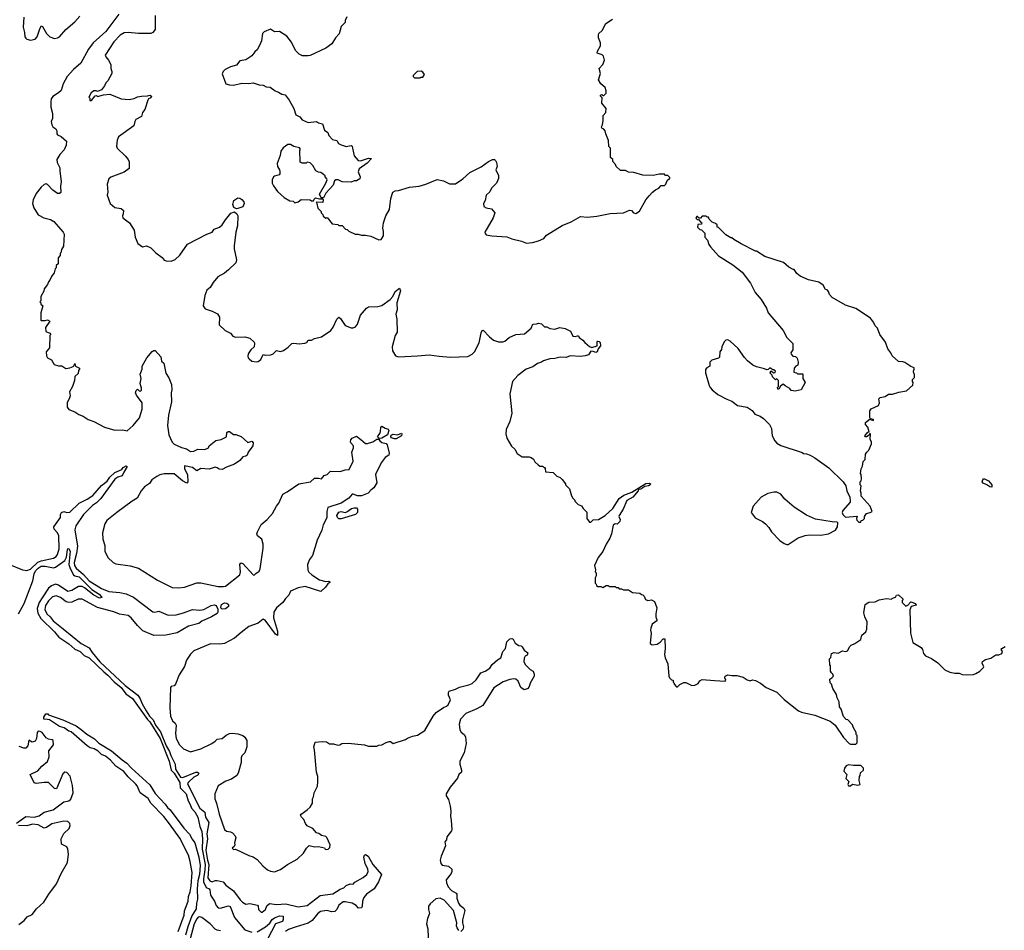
# Model space of a CAD drawing. Extents: x 2086813 to 2278017, y 548126 to 753336.
# Tile 359 of 461: x 2205225 to 2214848, y 660661 to 669561. Entities that reach past the tile are written whole.
import ezdxf

# ---------------------------------------------------------------- set-up
doc = ezdxf.new("R2010")
doc.units = 0

msp = doc.modelspace()

# ---------------------------------------------------------------- linework, layer by layer
at = {"layer": '0CON10XD'}
for points in [[(2205265.5, 669585), (2205257, 669487), (2205272, 669435), (2205276.2, 669395), (2205285, 669381.2), (2205295, 669372), (2205330.5, 669360.5), (2205375, 669371.4), (2205396.7, 669395), (2205418, 669462), (2205435, 669502.5), (2205446.2, 669495), (2205487.5, 669425), (2205518, 669395), (2205565, 669378.1), (2205595, 669382.9), (2205615, 669394.2), (2205675.3, 669464.7), (2205765, 669541.8), (2205813, 669597)], [(2206194.1, 669615.9), (2206065, 669445.5), (2205942.2, 669335), (2205896, 669274), (2205821.1, 669135), (2205751.4, 669075), (2205690, 669005), (2205648.3, 668935), (2205629.1, 668870.9), (2205605, 668845.8), (2205548.3, 668811.7), (2205533, 668787), (2205527.8, 668755), (2205528.2, 668705), (2205545.7, 668644.3), (2205543.8, 668596.2), (2205533.8, 668565), (2205537.5, 668535), (2205547.5, 668515), (2205578.8, 668495), (2205587.5, 668475), (2205586.2, 668445), (2205593.3, 668435), (2205630, 668420), (2205681.2, 668375), (2205680, 668335), (2205660.2, 668289.8), (2205615.7, 668244.3), (2205588, 668195), (2205591.2, 668165), (2205617.1, 668115), (2205615.7, 668085), (2205630.8, 667975), (2205623.5, 667935), (2205627.1, 667872.9), (2205615, 667861.2), (2205595, 667862.9), (2205549.2, 667895), (2205495, 667950), (2205484.4, 667955.6), (2205465, 667950.8), (2205434, 667925), (2205386.4, 667863.6), (2205355, 667800), (2205350, 667765), (2205361.7, 667721.7)], [(2206548.3, 669601.7), (2206548, 669465), (2206525, 669436.2), (2206505, 669426.7), (2206385, 669427.5), (2206285, 669437.5), (2206245, 669432.2), (2206205, 669409.2), (2206144.4, 669345), (2206061.2, 669215), (2206065, 669197.5), (2206093.3, 669165), (2206116.7, 669125), (2206116.2, 669085), (2206126.7, 669055), (2206123.8, 669035), (2206085.8, 668964.2), (2206066.7, 668945), (2206053.6, 668916.4), (2206023, 668877), (2205985, 668860), (2205973, 668867), (2205950, 668865), (2205922.5, 668845), (2205900, 668805), (2205910, 668795), (2205911.7, 668771.7), (2205925, 668770), (2205961.7, 668818.3), (2205975, 668820), (2205985, 668810), (2206043.6, 668826.4), (2206105, 668832.5), (2206217.7, 668787.7), (2206295, 668782), (2206345, 668792.5), (2206375, 668807.5), (2206415, 668814), (2206475, 668816.2), (2206495, 668823.3), (2206512.5, 668815), (2206505, 668797.5), (2206483.3, 668786.7), (2206477.5, 668775), (2206446.2, 668685), (2206426.1, 668653.9), (2206416.1, 668613.9), (2206361.2, 668585), (2206349.2, 668565), (2206340, 668525), (2206190, 668415), (2206175.8, 668384.2), (2206170, 668325), (2206176.1, 668306.1), (2206257.7, 668227.7), (2206283.3, 668195), (2206293, 668173), (2206293, 668107), (2206245, 668071.2), (2206115, 668023.3), (2206096.7, 668005), (2206078.8, 667955), (2206086.7, 667875), (2206080, 667845), (2206107.5, 667765), (2206154.1, 667724.1), (2206216.1, 667716.1), (2206240, 667695), (2206236.7, 667665), (2206230, 667645), (2206233.9, 667623.9), (2206297.5, 667575), (2206342.5, 667505), (2206352.5, 667435), (2206380, 667375), (2206425, 667342.5), (2206465, 667350), (2206505, 667332.5), (2206553.6, 667283.6), (2206616.4, 667236.4), (2206635, 667212.5), (2206657, 667203), (2206705, 667202.5), (2206745, 667216.7), (2206789.5, 667260.5), (2206865, 667366.7), (2207055, 667466.2), (2207106.1, 667483.9), (2207125, 667512.5), (2207176.1, 667533.9), (2207203.9, 667556.1), (2207235, 667606.7), (2207288.3, 667671.7), (2207325, 667682), (2207346, 667665), (2207356.1, 667643.9), (2207354, 667545), (2207338.6, 667485), (2207322.3, 667352.3), (2207322.3, 667322.3), (2207343.8, 667215), (2207335.8, 667184.2), (2207266.7, 667115), (2207225.7, 667084.3), (2207160.5, 667049.5), (2207115, 666992.5), (2207085, 666942.5), (2207053.6, 666916.4), (2207032.5, 666865), (2207017.5, 666765), (2207037.5, 666735), (2207105, 666713.3), (2207157.5, 666685), (2207176.7, 666655), (2207175, 666580), (2207233.9, 666523.9), (2207286.4, 666496.4), (2207307, 666467), (2207335, 666457.5), (2207425, 666460), (2207475, 666450), (2207515, 666410), (2207520, 666395), (2207516.7, 666365), (2207484.2, 666335.8), (2207458.8, 666295), (2207453.9, 666273.9), (2207456.7, 666256.7), (2207466.1, 666246.1), (2207495, 666223.8), (2207535, 666216.7), (2207555, 666220), (2207580.7, 666239.3), (2207605, 666290), (2207625, 666282.5), (2207680, 666285), (2207703, 666297), (2207735, 666327.5), (2207775, 666318.8), (2207803.6, 666326.4), (2207849.5, 666360.5), (2207885, 666396.2), (2207905, 666401.2), (2207955, 666393.3), (2208011.7, 666398.3), (2208030, 666405), (2208045, 666427.5), (2208075, 666428.8), (2208105, 666446), (2208173, 666463), (2208265.7, 666524.3), (2208288, 666555), (2208325, 666633.3), (2208345, 666652.5), (2208360.5, 666640.5), (2208405, 666573.8), (2208465, 666550), (2208485, 666550), (2208505, 666558.8), (2208527.5, 666585), (2208555.4, 666674.6), (2208615, 666742.9), (2208635, 666755.6), (2208725, 666758.1), (2208765, 666769.2), (2208845, 666825.7), (2208870, 666855), (2208895, 666904.2), (2208935, 666937.5), (2208945, 666910), (2208911.9, 666795), (2208912.9, 666725), (2208902.3, 666682.3), (2208910.8, 666635), (2208913.9, 666506.1), (2208893.3, 666475), (2208863.8, 666365), (2208868.8, 666325), (2208897, 666277), (2208927, 666267), (2209113.6, 666276.4), (2209225, 666286.2), (2209325, 666271.2), (2209435, 666263.3), (2209605, 666270), (2209648.3, 666291.7), (2209670, 666315), (2209715.9, 666404.1), (2209735, 666500), (2209745, 666522.5), (2209755, 666527.5), (2209815, 666461.2), (2209855, 666430), (2209905, 666413.3), (2209945, 666413.8), (2209965, 666420), (2210007.5, 666455), (2210075, 666483.8), (2210157.7, 666492.3), (2210222.5, 666545), (2210240, 666585), (2210275, 666587.5), (2210295, 666596.7), (2210325, 666590), (2210355, 666560), (2210375, 666560), (2210405, 666542.5), (2210455, 666537.5), (2210505, 666553.3), (2210555, 666543.3), (2210606.4, 666516.4), (2210629.3, 666469.3), (2210655, 666463.3), (2210675, 666472.5), (2210685, 666470), (2210692.5, 666455), (2210729.3, 666429.3), (2210747.5, 666405), (2210795, 666366.7), (2210815, 666357.5), (2210870, 666375), (2210870, 666415), (2210875, 666420), (2210887, 666417), (2210897.5, 666405), (2210900, 666375), (2210877.5, 666345), (2210867.5, 666315), (2210855, 666307.5), (2210828.3, 666318.3), (2210805, 666322.5), (2210783.3, 666286.7), (2210750, 666275), (2210705, 666267.8), (2210605, 666274.2), (2210565, 666260.8), (2210507.7, 666262.3), (2210455, 666250), (2210405, 666246.2), (2210345, 666226.7), (2210325, 666213.3), (2210285, 666200), (2210240.3, 666169.7), (2210174.6, 666145.4), (2210093.8, 666085), (2210042, 666025), (2210014.3, 665904.3), (2210035.7, 665714.3), (2210015.8, 665635), (2209980.6, 665555), (2209976.2, 665515), (2209985, 665470), (2210031.7, 665391.7), (2210063, 665363), (2210085, 665322.5), (2210135, 665290), (2210205, 665290), (2210225, 665282.5), (2210247.5, 665265), (2210260.7, 665240.7), (2210290.7, 665210.7), (2210308.3, 665198.3), (2210335, 665197.5), (2210352.5, 665185), (2210360, 665175), (2210365, 665142.5), (2210437, 665137), (2210475, 665100), (2210507, 665087), (2210526.4, 665066.4), (2210560, 665025), (2210560, 665015), (2210597, 664977), (2210618.3, 664908.3), (2210630, 664885), (2210650, 664865), (2210650, 664855), (2210681.7, 664821.7), (2210715, 664810), (2210730, 664785), (2210768.3, 664748.3), (2210767.5, 664685), (2210795, 664650), (2210805, 664650), (2210828.3, 664671.7), (2210880, 664675), (2210945, 664716.2), (2211020, 664785), (2211085, 664881.2), (2211127.5, 664915), (2211207.7, 664942.3), (2211345, 665027.5), (2211375, 665030), (2211390, 665025), (2211387.5, 665015), (2211370, 665005), (2211335, 664997.5), (2211295, 664973.3), (2211271.7, 664968.3), (2211267.5, 664955), (2211216.2, 664895), (2211159.3, 664860.7), (2211123.6, 664776.4), (2211082.5, 664715), (2211080, 664705), (2211092.5, 664675), (2211090, 664655), (2211065, 664630), (2211045, 664632.5), (2211025, 664620), (2211010, 664535), (2210993.3, 664495), (2210956.7, 664435), (2210925, 664362.5), (2210877.5, 664305), (2210843, 664227), (2210852.5, 664185), (2210850, 664165), (2210860, 664155), (2210860, 664125), (2210850, 664105), (2210850, 664055), (2210860, 664045), (2210861.7, 664031.7), (2210875, 664020), (2210905, 664020), (2210925, 664010), (2210955, 664030), (2210975, 664030), (2210985, 664020), (2211045, 664020), (2211055, 664010), (2211075, 664010), (2211085, 664000), (2211105, 664000), (2211125, 663990), (2211175, 663990), (2211213, 663963), (2211287, 663957), (2211301.7, 663941.7), (2211315, 663940), (2211328.3, 663928.3), (2211340, 663895), (2211363, 663883), (2211399.5, 663889.5), (2211427.5, 663875), (2211451.7, 663811.7), (2211442.5, 663755), (2211443.3, 663725), (2211452.5, 663695), (2211450, 663685), (2211407, 663653), (2211392.5, 663615), (2211390, 663595), (2211397.5, 663565), (2211387.5, 663465), (2211405, 663452.5), (2211455, 663456.7), (2211483.9, 663476.1), (2211515, 663510), (2211528.3, 663508.3), (2211532.5, 663415), (2211527.5, 663355), (2211532.5, 663325), (2211557.5, 663265), (2211570, 663145), (2211575, 663130), (2211595, 663110), (2211610, 663105), (2211610, 663085), (2211620, 663075), (2211620, 663065), (2211645, 663040), (2211655, 663040), (2211677, 663063), (2211715, 663082.5), (2211735, 663082.5), (2211795, 663053.3), (2211823.9, 663056.1), (2211855, 663072.5), (2211870.7, 663099.3), (2211895, 663112.5), (2212015, 663100.8), (2212120, 663095), (2212127.5, 663105), (2212117, 663127), (2212120, 663145), (2212145, 663158.8), (2212185, 663150.8), (2212235, 663151.2), (2212293.9, 663133.9), (2212335, 663107.5), (2212365, 663100), (2212385, 663107.5), (2212415, 663102.5), (2212465, 663077.5), (2212520, 663035), (2212625, 662987.5), (2212697, 662917), (2212836.4, 662806.4), (2212865, 662793.3), (2212994.1, 662764.1), (2213146.1, 662706.1), (2213195.9, 662665.9), (2213277.5, 662545), (2213330, 662485), (2213345, 662480), (2213395, 662480), (2213408.3, 662491.7), (2213410, 662565), (2213400, 662575), (2213400, 662595), (2213370, 662645), (2213365, 662670), (2213318.3, 662718.3), (2213301.7, 662721.7), (2213275, 662750), (2213251.7, 662821.7), (2213237.5, 662845), (2213232.5, 662895), (2213213.6, 662933.6), (2213207.5, 662965), (2213172.5, 663025), (2213157, 663067), (2213145, 663080)], [(2208421.3, 669588.7), (2208406, 669555), (2208404, 669535), (2208366.2, 669495), (2208348.3, 669421.7), (2208312.5, 669385), (2208275.9, 669324.1), (2208215, 669283.3), (2208065, 669211.2), (2208045, 669206.7), (2207989.3, 669209.3), (2207955, 669223.3), (2207921.7, 669261.7), (2207882.3, 669342.3), (2207835, 669400), (2207765, 669446.2), (2207714.3, 669444.3), (2207675, 669470), (2207615, 669442.5), (2207597.5, 669425), (2207586.4, 669353.6), (2207576.7, 669333.3), (2207548.8, 669271.2), (2207522.3, 669247.7), (2207493, 669207), (2207435, 669170), (2207375, 669160), (2207345, 669117.5), (2207285, 669100), (2207234.2, 669075.8), (2207212.5, 669055), (2207203.6, 669033.6), (2207240, 668935), (2207275, 668923.3), (2207315, 668922.5), (2207395, 668940), (2207465, 668936.2), (2207505, 668943.8), (2207565, 668924), (2207605, 668921.2), (2207635, 668903.8), (2207671.7, 668901.7), (2207722.5, 668865), (2207755, 668853.3), (2207785, 668833.3), (2207818.3, 668828.3), (2207857.5, 668775), (2207905, 668692.5), (2207925, 668632.5), (2207963, 668613), (2207983.8, 668583.8), (2208045, 668557.5), (2208125, 668567.5), (2208145, 668552.5), (2208185, 668542.5), (2208203, 668483), (2208235, 668460), (2208245, 668430), (2208280.7, 668390.7), (2208325, 668380), (2208340.7, 668350.7), (2208365, 668337.5), (2208415, 668322.5), (2208465, 668333.3), (2208473.3, 668325), (2208477.5, 668305), (2208495, 668230), (2208534.1, 668184.1), (2208555, 668180.8), (2208635, 668207.1), (2208662.5, 668205), (2208622, 668158), (2208541.2, 668105), (2208532.5, 668075), (2208552.5, 668025), (2208547.5, 668005), (2208515, 667987.5), (2208493, 667987), (2208465, 667972.5), (2208375, 667977.5), (2208336.4, 667996.4), (2208315, 667996.7), (2208302.5, 667985), (2208287.5, 667945), (2208216.7, 667865), (2208195, 667820), (2208171.7, 667821.7), (2208153.3, 667855), (2208217.7, 667962.3), (2208230, 667995), (2208227, 668007), (2208210, 668025), (2208210, 668035), (2208195, 668047.5), (2208166.7, 668066.7), (2208145, 668070), (2208120, 668085), (2208090, 668135), (2208065, 668162.5), (2208035, 668170), (2208025, 668160), (2207985, 668157.5), (2207965, 668170), (2207962.5, 668285), (2207967.5, 668295), (2207960, 668310), (2207905, 668322.5), (2207871.7, 668341.7), (2207845, 668342.5), (2207800.7, 668309.3), (2207777.5, 668275), (2207770, 668235), (2207741.2, 668155), (2207743.8, 668125), (2207763.3, 668095), (2207767, 668077), (2207767.5, 668055), (2207760, 668045), (2207715, 668033.3), (2207706.7, 668025), (2207693.6, 667996.4), (2207693.3, 667965), (2207705, 667937.5), (2207745, 667882.5), (2207810, 667825), (2207865, 667790), (2207897, 667787), (2207912.5, 667772.5), (2207945, 667782.5), (2207975, 667802.5), (2208065, 667800), (2208075, 667790), (2208095, 667790), (2208101.7, 667808.3), (2208115, 667820), (2208155, 667810), (2208185, 667810), (2208190, 667805), (2208187, 667773), (2208121.7, 667778.3), (2208130, 667765), (2208138.3, 667718.3), (2208170, 667685), (2208170, 667675), (2208188.3, 667658.3), (2208191.7, 667641.7), (2208215, 667620), (2208228.3, 667628.3), (2208280, 667565), (2208335, 667560), (2208345, 667550), (2208375, 667550), (2208410, 667515), (2208425, 667510), (2208440, 667495), (2208504.2, 667464.2), (2208533.6, 667463.6), (2208565, 667454), (2208605, 667456.7), (2208656.4, 667446.4), (2208735, 667411.2), (2208755.8, 667414.2), (2208780.5, 667449.5), (2208781.7, 667491.7), (2208773.8, 667525), (2208780, 667575), (2208803.8, 667645), (2208838, 667705), (2208851.4, 667815), (2208872, 667875), (2208895, 667889.2), (2208927, 667893), (2209035, 667926), (2209127.5, 667935), (2209195, 667954), (2209305, 667998.5), (2209365.4, 667985.4), (2209425, 667955.8), (2209485, 667955.8), (2209555, 668005.6), (2209625, 668067.8), (2209735.4, 668124.6), (2209805, 668175.7), (2209845, 668193.8), (2209865, 668193.3), (2209876.2, 668185), (2209886.2, 668165), (2209890, 668125), (2209876.7, 668095), (2209905, 668040), (2209905, 668010), (2209883.3, 667965), (2209834.2, 667915.8), (2209820.5, 667879.5), (2209785, 667847.5), (2209772.5, 667792.5), (2209757.5, 667765), (2209760, 667735), (2209785, 667722.5), (2209835, 667712.5), (2209866.7, 667675), (2209851.2, 667625), (2209771.2, 667485), (2209772.3, 667472.3), (2209785, 667458.8), (2209839.1, 667449.1)], [(2210235, 667383.3), (2210295, 667400), (2210346.1, 667423.9), (2210372.5, 667455), (2210525, 667548.8), (2210613.9, 667586.1), (2210705, 667636.2), (2210775, 667631.2), (2210865, 667641.2), (2210995, 667666.7), (2211125, 667672.5), (2211185, 667700), (2211205, 667696.2), (2211225, 667673.3), (2211245, 667666.7), (2211281.7, 667688.3), (2211345, 667800), (2211375, 667840), (2211410, 667875), (2211440, 667900), (2211470, 667915), (2211495, 667940), (2211525, 667940), (2211540, 667955), (2211551.7, 667988.3), (2211578.3, 668011.7), (2211578.3, 668018.3), (2211558.3, 668038.3), (2211535, 668040), (2211525, 668050), (2211475, 668050), (2211415, 668037.5), (2211315, 668042.5), (2211226.4, 668066.4), (2211175, 668072.5), (2211145, 668086.7), (2211095, 668086.7), (2211052.5, 668125), (2211047.5, 668145), (2211020, 668175), (2211020, 668195), (2211000, 668215), (2211000, 668305), (2210983, 668323), (2210979.3, 668379.3), (2210952.5, 668445), (2210947.5, 668475), (2210935, 668490), (2210915, 668500), (2210910, 668515), (2210920, 668535), (2210927.5, 668575), (2210927.5, 668625), (2210953.3, 668655), (2210957.5, 668695), (2210912.5, 668745), (2210917.5, 668797.5), (2210900, 668815), (2210900, 668825), (2210915, 668830), (2210925, 668820), (2210935, 668820), (2210955.9, 668844.1), (2210956.2, 668865), (2210945, 668897.5), (2210903.6, 668933.6), (2210880, 668975), (2210900, 669035), (2210887.5, 669085), (2210922.5, 669125), (2210940, 669165), (2210930, 669205), (2210917, 669217), (2210870, 669235), (2210872.5, 669255), (2210902.5, 669305), (2210902.5, 669335), (2210880, 669385), (2210880, 669415), (2210885, 669426.7), (2210917.5, 669455), (2210952.5, 669525), (2211017.5, 669565)], [(2209135, 668992.5), (2209145, 669000), (2209165, 669000), (2209180, 669025), (2209165, 669050), (2209147, 669057), (2209110, 669055), (2209070, 669015), (2209070, 669005), (2209083, 668993), (2209135, 668992.5)], [(2207342.9, 667712.9), (2207317.3, 667727.3), (2207309.2, 667755), (2207317.5, 667795), (2207355, 667821.1), (2207375, 667817.3), (2207394.2, 667805), (2207415, 667780), (2207419.1, 667765), (2207405, 667733.5), (2207355, 667714.3), (2207342.9, 667712.9)], [(2205361.7, 667721.7), (2205403.9, 667653.9), (2205460, 667625), (2205525, 667610), (2205557.7, 667587.7), (2205650, 667485), (2205658.8, 667465), (2205653, 667347), (2205633.3, 667315), (2205627, 667283), (2205620, 667275), (2205620, 667255), (2205600, 667235), (2205600, 667175), (2205581.7, 667158.3), (2205580, 667135), (2205570, 667125), (2205561.7, 667088.3), (2205535, 667050), (2205520, 667015), (2205505, 667000), (2205497, 666973), (2205465, 666930), (2205461.7, 666908.3), (2205430, 666855), (2205430, 666815), (2205420, 666805), (2205430, 666795), (2205431.7, 666781.7), (2205450, 666765), (2205430, 666695), (2205430, 666625), (2205435, 666620), (2205475, 666620), (2205495, 666627.5), (2205520, 666615), (2205477, 666553), (2205480, 666515), (2205518.3, 666498.3), (2205530, 666485), (2205520, 666475), (2205517.5, 666355), (2205483.3, 666315), (2205486.2, 666276.2), (2205496.2, 666256.2), (2205535.7, 666235.7), (2205561.7, 666191.7), (2205605, 666176.7), (2205635, 666177.5), (2205675, 666153.3), (2205715, 666160), (2205747, 666173), (2205758.3, 666181.7), (2205765, 666200), (2205770, 666175), (2205810, 666155), (2205810, 666145), (2205798.3, 666131.7), (2205796.1, 666103.9), (2205762.5, 666072.5), (2205758.8, 666035), (2205741.2, 665975), (2205710, 665925), (2205717.5, 665885), (2205712.5, 665865), (2205687.5, 665815), (2205690, 665775), (2205705, 665750), (2205765, 665727.5), (2205803.3, 665703.3), (2205845, 665687.5), (2205893.8, 665653.8), (2205950, 665635), (2206055, 665577.5), (2206155, 665550), (2206233, 665553), (2206275, 665542.5), (2206333.9, 665596.1), (2206395, 665670), (2206422, 665755), (2206422.5, 665815), (2206365, 665890), (2206357.5, 665915), (2206363.3, 665936.7), (2206375, 665950), (2206393, 665933), (2206405, 665930), (2206415, 665940), (2206415, 665960), (2206401.2, 666005), (2206411.2, 666055), (2206402.9, 666095), (2206422.5, 666145), (2206422.5, 666175), (2206467.5, 666255), (2206520.5, 666319.5), (2206535, 666328.8), (2206547.7, 666327.7), (2206603.3, 666265), (2206611.4, 666225), (2206634.3, 666204.3), (2206644.2, 666154.2), (2206654.3, 666105), (2206681.7, 666061.7), (2206706.7, 665995), (2206711.2, 665945), (2206705.9, 665914.1), (2206707.1, 665825), (2206679.2, 665695), (2206669.2, 665595), (2206681.4, 665505), (2206715, 665433.3), (2206735, 665411.2), (2206805, 665378.8), (2206855, 665366.7), (2206895, 665341.2), (2206925, 665344.2), (2206965, 665362), (2207035, 665358.8), (2207070, 665375), (2207077.5, 665395), (2207141.7, 665448.3), (2207195, 665457.5), (2207245, 665482.5), (2207250, 665525), (2207262.3, 665537.7), (2207275, 665536.7), (2207315, 665506.7), (2207336.1, 665506.1), (2207388.3, 665488.3), (2207455, 665427.5), (2207495, 665442.5), (2207505.9, 665425.9), (2207502.5, 665395), (2207456, 665335), (2207448.8, 665305), (2207435, 665296), (2207405, 665290), (2207375.9, 665254.1), (2207325, 665216), (2207245, 665186.2), (2207205, 665163.8), (2207175, 665166.7), (2207155, 665182.5), (2207135, 665187.5), (2207075, 665167.5), (2206995, 665173.8), (2206955, 665153.3), (2206915, 665183.8), (2206835, 665200), (2206835, 665170), (2206863.8, 665115), (2206867.1, 665042.9), (2206859.5, 665030.5), (2206815.8, 665055), (2206735, 665121.2), (2206635, 665121.2), (2206595, 665111.2), (2206565, 665096.2), (2206516.7, 665065), (2206491.7, 665028.3), (2206443.3, 664995), (2206411.2, 664955), (2206373.3, 664885), (2206325, 664856.2), (2206173.3, 664745), (2206076.7, 664665), (2206057.5, 664635), (2206033.8, 664546.2), (2206036.7, 664485), (2206057, 664423), (2206057.5, 664365), (2206087.5, 664305), (2206137, 664257), (2206165, 664243.8), (2206305, 664223.3), (2206385, 664200), (2206573, 664083), (2206715, 664012), (2206775, 664008), (2206836.1, 664013.9), (2206956.1, 664056.1), (2206995, 664056.2), (2207165, 664022.5), (2207215, 664020.8), (2207235, 664025.8), (2207374.5, 664135.5), (2207382.9, 664165), (2207374.5, 664235.5), (2207385, 664252), (2207405, 664246.9), (2207505, 664134), (2207515, 664131.2), (2207532.1, 664147.9), (2207565, 664171.2), (2207575.8, 664195), (2207603.9, 664396.1), (2207603.8, 664435), (2207590, 664485), (2207547.5, 664515), (2207543.8, 664535), (2207548.8, 664555), (2207585, 664627.5), (2207643, 664677), (2207696.1, 664733.9), (2207733.9, 664806.1), (2207757.5, 664835), (2207797, 664923), (2207840, 664945), (2207954.1, 665025.9), (2208065.8, 665044.2), (2208105, 665078.8), (2208145, 665080), (2208175, 665073.3), (2208200, 665105), (2208230, 665115), (2208263, 665147), (2208355.9, 665144.1), (2208405, 665161.2), (2208444.1, 665165.9), (2208482.5, 665245), (2208471.4, 665335), (2208486.7, 665375), (2208487.5, 665395), (2208462, 665425), (2208458, 665435), (2208462, 665455), (2208475, 665470), (2208515, 665490), (2208558.6, 665458.6), (2208605, 665420), (2208625, 665420), (2208675, 665433.8), (2208715, 665462.5), (2208735, 665460), (2208744.1, 665444.1), (2208765, 665430), (2208805, 665417.5), (2208816.1, 665406.1), (2208835.8, 665325), (2208832.5, 665305), (2208796.4, 665283.6), (2208758.6, 665231.4), (2208700.8, 665115), (2208713.8, 665035), (2208686, 664985), (2208655, 664964), (2208630, 664935), (2208565, 664908.9), (2208525, 664907.1), (2208485, 664924.2), (2208475, 664922.9), (2208442.9, 664885), (2208365, 664837.2), (2208236.3, 664793.7), (2208225.2, 664755), (2208225, 664693.3), (2208192, 664625), (2208177.3, 664572.7), (2208133, 664473), (2208086.7, 664325), (2208056.2, 664285), (2208038.8, 664235), (2208041.7, 664181.7), (2208051.2, 664161.2), (2208080, 664135), (2208155, 664085.7), (2208215, 664070), (2208245, 664072.5), (2208255, 664067.5), (2208255, 664060), (2208235, 664046.7), (2208214, 664016), (2208166.4, 663973.6), (2208015, 664022.5), (2207945, 664006.7), (2207872.5, 663975), (2207853.8, 663935), (2207821.2, 663905), (2207796.2, 663865), (2207735.8, 663814.2), (2207709.5, 663770.5), (2207704.5, 663715.5), (2207745.3, 663585), (2207745, 663543.3), (2207725, 663556), (2207625, 663691.4), (2207605, 663701.2), (2207555, 663662), (2207465, 663628.8), (2207389.7, 663570.3), (2207323.6, 663516.4), (2207226.2, 663465), (2207182.2, 663457.8), (2207088, 663462), (2206927, 663393), (2206895, 663360), (2206855, 663300), (2206835, 663240), (2206783.3, 663156.7), (2206747.5, 663065), (2206735, 663050), (2206705, 663042.5), (2206697, 663033), (2206690.8, 662835), (2206698.6, 662755), (2206718.9, 662708.9), (2206745, 662684), (2206753.5, 662665), (2206748.1, 662585), (2206752.5, 662535), (2206786.2, 662475), (2206825, 662433.3), (2206895, 662406.7), (2206995, 662434.3), (2207103.6, 662485), (2207135, 662508.7), (2207155, 662528.9), (2207202.5, 662535), (2207242.3, 662567.7), (2207275, 662583.3), (2207305, 662586.7), (2207355, 662581.2), (2207405, 662563.8), (2207425, 662547.5), (2207443.3, 662515), (2207446, 662455), (2207423.8, 662395), (2207396.7, 662365), (2207390, 662345), (2207388.3, 662301.7), (2207360, 662195), (2207345.9, 662174.1), (2207295, 662136.7), (2207240.5, 662119.5), (2207165, 662072.5), (2207132.5, 661995), (2207132.5, 661945), (2207149.2, 661905), (2207175.6, 661795), (2207225, 661647.5), (2207245, 661630), (2207285, 661622.5), (2207305, 661612.5), (2207330, 661585), (2207337.5, 661565), (2207323.6, 661516.4), (2207327.5, 661495), (2207321.7, 661478.3), (2207300, 661465), (2207315, 661450), (2207335, 661452.5), (2207462.7, 661392.7), (2207505, 661378.8), (2207544.1, 661354.1), (2207600.5, 661290.5), (2207645, 661252.5), (2207675, 661237.5), (2207715, 661232.5), (2207773.6, 661256.4), (2207842.5, 661305), (2207935, 661357.5), (2207997.5, 661415), (2208027.5, 661465), (2208055, 661490), (2208105, 661477.5), (2208145, 661480), (2208205, 661467.5), (2208210, 661455), (2208225, 661450), (2208240, 661455), (2208255, 661470), (2208260, 661495), (2208226.4, 661566.4), (2208215, 661577.5), (2208175, 661587.5), (2208147, 661607), (2208125, 661612.5), (2208090, 661655), (2208035, 661682.5), (2208017.5, 661705), (2208002.5, 661745), (2207977.5, 661765), (2207970, 661785), (2207975, 661797.5), (2208035, 661837.5), (2208062.5, 661865), (2208087, 661903), (2208087.5, 661945), (2208097.5, 661965), (2208103.3, 662005), (2208135, 662070), (2208138, 662115), (2208137.1, 662165), (2208125.7, 662205), (2208106, 662425), (2208098, 662455), (2208111.7, 662498.3), (2208180, 662505), (2208223, 662503), (2208253.6, 662483.6), (2208293, 662483), (2208335, 662470), (2208355, 662473.3), (2208373.6, 662486.4), (2208435, 662490), (2208595, 662473.3), (2208635, 662460), (2208715, 662460), (2208735, 662470), (2208765, 662472.5), (2208805, 662496.7), (2208835, 662506.2), (2208850, 662505), (2208875, 662487.5), (2208885, 662490), (2208995, 662526.7), (2209015, 662540), (2209063, 662557), (2209113, 662567), (2209184, 662615), (2209266.5, 662755), (2209295, 662788.1), (2209365, 662840), (2209395, 662850), (2209412.5, 662865), (2209433.8, 662915), (2209415, 662960), (2209415.6, 662984.4), (2209422.2, 662997.8), (2209485, 663016.7), (2209523, 663037), (2209615, 663060), (2209645.5, 663074.5), (2209685, 663109.2), (2209732.8, 663177.2), (2209773.6, 663193.6), (2209817.9, 663222.1), (2209842.3, 663257.7), (2209893.3, 663305), (2209926.7, 663325), (2209946.2, 663385), (2209973.8, 663415), (2209985, 663480), (2210015, 663510), (2210035, 663512.5), (2210047.5, 663505), (2210067, 663467), (2210103, 663443), (2210125, 663440), (2210135, 663432.5), (2210155, 663400), (2210191.7, 663371.7), (2210185, 663350), (2210165, 663340), (2210155, 663320), (2210153.3, 663285), (2210167, 663257), (2210215, 663210), (2210242.5, 663195), (2210253.3, 663165), (2210252.5, 663145), (2210212.5, 663075), (2210207, 663053), (2210192.5, 663025), (2210155, 663010), (2210122.7, 663032.7), (2210096.1, 663096.1), (2210075, 663115.8), (2210055, 663120), (2210015, 663113.1), (2209951.2, 663088.8), (2209860, 663030), (2209751.4, 662858.6), (2209693.8, 662826.2), (2209585, 662778.9), (2209534.3, 662725)], [(2213445, 664650), (2213450, 664665), (2213465, 664670), (2213480, 664685), (2213480, 664705), (2213500, 664735), (2213536.4, 664743.6), (2213556.7, 664755), (2213535.5, 664805.5), (2213450, 664905), (2213450, 664935), (2213442.5, 664955), (2213450, 665005), (2213440, 665015), (2213440, 665045), (2213450, 665055), (2213452.5, 665075), (2213450, 665115), (2213442.5, 665125), (2213448.3, 665171.7), (2213461.7, 665198.3), (2213468.3, 665241.7), (2213487, 665263), (2213492.5, 665315), (2213502.5, 665335), (2213522.5, 665355), (2213550, 665415), (2213550, 665435), (2213537, 665457), (2213540, 665515), (2213531.7, 665518.3), (2213528.3, 665501.7), (2213500, 665485), (2213490, 665485), (2213483.3, 665495), (2213515, 665530), (2213527.5, 665532.5), (2213515, 665580), (2213490, 665605), (2213492.5, 665625), (2213535, 665660), (2213545, 665650), (2213570, 665645), (2213570, 665655), (2213540, 665660), (2213533.3, 665673.3), (2213532.5, 665737.5), (2213545, 665757.5), (2213619.3, 665790.7), (2213627.5, 665815), (2213620, 665855), (2213633, 665867), (2213681.7, 665878.3), (2213715, 665900), (2213755, 665900), (2213818.3, 665921.7), (2213890, 665935), (2213955, 665990), (2213957.5, 666015), (2213950, 666025), (2213950, 666045), (2213970, 666065), (2213970, 666095), (2213963, 666103), (2213960, 666125), (2213967.5, 666145), (2213965, 666160), (2213935, 666170), (2213875, 666210), (2213855, 666217.5), (2213815, 666220), (2213750, 666275), (2213740, 666305), (2213710, 666345), (2213685, 666410), (2213632.5, 666485), (2213607.5, 666545), (2213585, 666570), (2213570, 666605), (2213540, 666645), (2213395, 666740), (2213295, 666770), (2213165, 666847.5), (2213140, 666875), (2213130, 666905), (2213115, 666920), (2213100, 666925), (2213077.5, 666965), (2213036.1, 666996.1), (2212935, 667017.5), (2212853, 667053), (2212820.7, 667080.7), (2212795, 667120), (2212785, 667120), (2212743, 667143), (2212688.3, 667188.3), (2212508.3, 667248.3), (2212425, 667300), (2212415, 667300), (2212275, 667370), (2212203, 667413), (2212185, 667430), (2212175, 667430), (2212125, 667460), (2212055, 667530), (2212040, 667535), (2212040, 667555), (2212025, 667570), (2211991.7, 667581.7), (2211961.7, 667611.7), (2211955, 667630), (2211945, 667630), (2211935, 667640), (2211895, 667640), (2211878.3, 667621.7), (2211865, 667620), (2211848.3, 667638.3), (2211841.7, 667638.3), (2211831.7, 667621.7), (2211845, 667610), (2211858.3, 667608.3), (2211881.7, 667581.7), (2211890, 667575), (2211888.3, 667561.7), (2211851.7, 667558.3), (2211850, 667535), (2211871.7, 667511.7), (2211888.3, 667508.3), (2211920, 667475), (2211920, 667435), (2211947, 667407), (2211960, 667365), (2211975, 667340), (2212055, 667253.3), (2212195.8, 667165.8), (2212286.7, 667095), (2212366.2, 666985), (2212414, 666895), (2212470, 666825), (2212522.5, 666742.5), (2212541.2, 666695), (2212685, 666522.5), (2212723.6, 666453.6), (2212780, 666395), (2212780, 666335), (2212760, 666305), (2212763, 666293), (2212781.7, 666271.7), (2212808.3, 666268.3), (2212821.7, 666251.7), (2212832.5, 666215), (2212830, 666185), (2212810, 666175), (2212792.5, 666155), (2212790, 666115), (2212815, 666110), (2212825, 666100), (2212875, 666100), (2212880, 666095), (2212880, 666055), (2212902.5, 666015), (2212862.5, 665945), (2212805, 665930), (2212765, 665937.5), (2212750, 665955), (2212705, 665982.5), (2212685, 665997.5), (2212661.7, 665978.3), (2212645, 665950), (2212635, 665950), (2212630, 665965), (2212640, 665975), (2212640, 666035), (2212625, 666050), (2212611.7, 666041.7), (2212581.7, 666071.7), (2212578.3, 666088.3), (2212560, 666105), (2212565, 666130), (2212595, 666110), (2212608.3, 666111.7), (2212610, 666125), (2212595, 666140), (2212585, 666140), (2212555, 666160), (2212538.3, 666141.7), (2212525, 666140), (2212505, 666150), (2212425, 666167.5), (2212390, 666185), (2212337, 666227), (2212308.3, 666258.3), (2212247.7, 666347.7), (2212169.3, 666419.3), (2212145, 666432.5), (2212125, 666430), (2212108.3, 666411.7), (2212087.5, 666365), (2212082.5, 666337.5), (2212067.5, 666315), (2212065, 666262.5), (2212055, 666253.3), (2211990, 666235), (2211970, 666215), (2211970, 666175), (2211940.7, 666159.3), (2211928.3, 666141.7), (2211928.3, 666108.3), (2211962.5, 665985), (2211972.5, 665965), (2211992.5, 665945), (2212048.8, 665898.8), (2212135, 665851.2), (2212185, 665833.8), (2212240.7, 665790.7), (2212335, 665773.3), (2212382.7, 665742.7), (2212410, 665705), (2212461.2, 665685), (2212495, 665664.3), (2212553.8, 665605), (2212571.2, 665565), (2212580, 665495), (2212603.8, 665445), (2212625, 665423.3), (2212665, 665400), (2212871.7, 665331.7), (2212885, 665320), (2212915, 665317.5), (2212950, 665305), (2212995, 665280), (2213132.5, 665182.5), (2213272.5, 665045), (2213300, 665005), (2213307.5, 664955), (2213337.5, 664895), (2213342.5, 664855), (2213340, 664845), (2213270, 664765), (2213262.5, 664745), (2213270, 664725), (2213295, 664700), (2213405, 664710), (2213410, 664705), (2213402.5, 664685), (2213405, 664670), (2213425, 664650), (2213445, 664650)], [(2209839.1, 667449.1), (2209985, 667439.2), (2210035, 667418), (2210130, 667395), (2210176.4, 667376.4), (2210235, 667383.3)], [(2208738.3, 665468.3), (2208722.5, 665485), (2208743.8, 665516.2), (2208751.2, 665535), (2208753.3, 665575), (2208765, 665587.5), (2208795, 665567.5), (2208825, 665557.5), (2208832.5, 665545), (2208820, 665505), (2208765, 665472.5), (2208738.3, 665468.3)], [(2208886.1, 665463.9), (2208860, 665475), (2208852.5, 665485), (2208855, 665500), (2208875, 665510), (2208916.4, 665503.6), (2208955, 665520), (2208960, 665515), (2208956.4, 665493.6), (2208905, 665464), (2208886.1, 665463.9)], [(2205125, 664236.8), (2205252, 664185), (2205295, 664178.4), (2205329.3, 664189.3), (2205401.9, 664258.1), (2205435, 664271.5), (2205555, 664298.7), (2205581.5, 664315), (2205595, 664333.1), (2205609.7, 664390.3), (2205605.8, 664515), (2205595.3, 664545), (2205561, 664581), (2205556.7, 664603.3), (2205624.4, 664695), (2205622.7, 664725), (2205632.5, 664745), (2205655, 664755.4), (2205685.8, 664745.8), (2205715, 664747.8), (2205804.6, 664835), (2205885, 664874.7), (2205939.9, 664910.1), (2206025, 665009.6), (2206079.1, 665050.9), (2206105, 665090.3), (2206155, 665136.1), (2206223.6, 665166.4), (2206236.7, 665185), (2206265, 665202), (2206275.5, 665195), (2206241.1, 665138.9), (2206225, 665103.3), (2206185, 665091.2), (2206155, 665070), (2206018, 664882), (2205975, 664840.3), (2205935, 664813.5), (2205849.7, 664725), (2205773, 664615), (2205762.3, 664575), (2205790.6, 664415), (2205779.8, 664345), (2205756.2, 664255), (2205761.3, 664225), (2205775, 664201.1), (2205848.2, 664138.2), (2205905, 664075.7), (2206025, 664002.3), (2206096.7, 663973.3), (2206203.8, 663963.8)], [(2214725, 664992.5), (2214705, 664994.2), (2214675.6, 665015.6), (2214640.5, 665030.5), (2214632.5, 665045), (2214636.2, 665065), (2214645, 665073.8), (2214655, 665074), (2214693.8, 665055), (2214726, 665015), (2214725, 664992.5)], [(2212735, 664432.5), (2212834.1, 664495.9), (2212900.8, 664519.2), (2212945, 664526.7), (2213053, 664523), (2213130, 664535), (2213199.3, 664570.7), (2213217, 664603), (2213220, 664645), (2213215, 664650), (2213165, 664652.5), (2213000.7, 664680.7), (2212915, 664717.5), (2212795, 664796.7), (2212702.5, 664875), (2212663, 664923), (2212623.6, 664943.6), (2212595, 664943.8), (2212535, 664928.8), (2212472.5, 664895), (2212393.3, 664805), (2212373.6, 664743.6), (2212413.6, 664693.6), (2212485, 664656.7), (2212515, 664633.3), (2212547.3, 664597.3), (2212573.3, 664555), (2212652.3, 664472.3), (2212695, 664440), (2212723, 664433), (2212735, 664432.5)], [(2208342.9, 664682.9), (2208330.5, 664695), (2208325.6, 664715), (2208345, 664746.5), (2208365, 664755.4), (2208405, 664746), (2208420.5, 664749.5), (2208466.6, 664783.4), (2208495, 664790), (2208515, 664788.5), (2208525, 664776.9), (2208526, 664745), (2208508.1, 664725), (2208365, 664684.2), (2208342.9, 664682.9)], [(2205211.7, 663755), (2205268.7, 663855), (2205354.4, 664075), (2205365.8, 664145), (2205377.9, 664175), (2205405, 664201.7), (2205435, 664218.5), (2205475, 664221.1), (2205521.4, 664211.4), (2205554.3, 664204.3), (2205575, 664211), (2205664.8, 664275.2), (2205680.6, 664309.4), (2205690.4, 664379.6), (2205695, 664391.2), (2205705, 664390.8), (2205716.7, 664365), (2205706.5, 664235), (2205717.8, 664197.8), (2205752, 664135), (2205765, 664124.1), (2205805, 664114.4), (2205930.3, 663990.3), (2206000, 663945), (2206022.2, 663925), (2206026.5, 663913.5), (2206005, 663905.6), (2205948, 663935), (2205859.4, 664009.4), (2205835, 664022.2), (2205797.8, 664022.2), (2205735, 663983.5), (2205695, 663973.9), (2205605, 664033.6), (2205575, 664044.1), (2205535, 664026.9), (2205505, 664004.7), (2205445, 663910.2), (2205414.9, 663865), (2205396.4, 663805), (2205401, 663761), (2205429.8, 663709.8), (2205565, 663576.8), (2205606.1, 663526.1), (2205705, 663461.3), (2205765, 663410), (2205816.8, 663385), (2205855, 663345.3), (2205902.7, 663322.7), (2206045.6, 663185.6), (2206086.2, 663155), (2206147.9, 663087.9), (2206215, 663033.5), (2206263, 662973), (2206326.6, 662925), (2206475, 662721.9), (2206495, 662699), (2206597.4, 662535), (2206686.6, 662315), (2206703.4, 662225), (2206733, 662195), (2206791.2, 662105), (2206792.4, 662052.4), (2206850, 661995), (2206870.3, 661925), (2206890.8, 661890.8), (2206902.8, 661855), (2206935, 661819.3), (2206966.7, 661766.7), (2206984.2, 661675), (2207004.1, 661625), (2207011.1, 661555), (2207008.3, 661455), (2207035.8, 661305), (2207033.2, 661253.2), (2207020.2, 661165), (2207021.6, 661135), (2207047.7, 661077.7), (2207075.1, 661065.1), (2207083.6, 661055), (2207088.4, 661005), (2207128.7, 660945), (2207145, 660901.8), (2207165, 660880.9), (2207185, 660876.4), (2207265, 660901), (2207283.1, 660893.1), (2207323.3, 660785), (2207425.6, 660665.6), (2207495, 660643.6)], [(2206203.8, 663963.8), (2206265, 663950.7), (2206337.1, 663917.1), (2206525, 663773.3), (2206545, 663771.4), (2206585, 663781.1), (2206675, 663741.1), (2206755, 663745.4), (2206825, 663762.8), (2206915, 663795.9), (2206985, 663790.6), (2207025, 663795.8), (2207095, 663835.9), (2207125, 663841.8), (2207144.5, 663834.5), (2207161.2, 663801.2), (2207160.9, 663769.1), (2207153.2, 663756.8), (2207100, 663725), (2207005, 663680.8), (2206975, 663658.6), (2206875.3, 663634.7), (2206765, 663569.4), (2206652, 663545), (2206535, 663543.1), (2206428.7, 663588.7), (2206375, 663638.7), (2206315, 663715.3), (2206285, 663737.5), (2206200.5, 663750.5), (2206145, 663774.8), (2205985, 663815.3), (2205835, 663897.5), (2205795, 663897.1), (2205735, 663868.9), (2205705, 663864), (2205680.4, 663870.4), (2205624.3, 663915), (2205581.1, 663928.9), (2205545, 663920), (2205505, 663881.2), (2205475.3, 663835), (2205471.1, 663795), (2205490, 663755), (2205523.3, 663723.3), (2205550.8, 663685), (2205648, 663608), (2205826.7, 663465), (2205902, 663422), (2205932.2, 663375), (2206007.7, 663285), (2206255, 663054.1), (2206379.2, 662959.2), (2206403.6, 662923.6), (2206421.6, 662875), (2206461.6, 662805), (2206493.5, 662755), (2206529.2, 662719.2), (2206552.5, 662665), (2206602, 662602), (2206655, 662464.8), (2206690, 662410), (2206702.2, 662367.8), (2206743.7, 662285), (2206746.8, 662235), (2206795, 662157.6), (2206819.1, 662155), (2206945, 662206.7), (2206962.9, 662205), (2206974.7, 662195), (2206965, 662177.1), (2206925, 662158.2), (2206875, 662110), (2206865.3, 662095), (2206866.3, 662085), (2206984.5, 661855), (2207035.5, 661815.5), (2207040, 661765), (2207074, 661715), (2207053.9, 661605), (2207061.1, 661555), (2207043.1, 661445), (2207059.1, 661345), (2207073.2, 661305), (2207064.1, 661174.1), (2207083.3, 661145), (2207104.8, 661134.8), (2207135, 661147.5), (2207155, 661148.8), (2207214.1, 661134.1), (2207240.5, 661100.5), (2207315, 661047.1), (2207377.8, 660957.8), (2207402, 660935), (2207435, 660915.7), (2207475, 660924.3), (2207547.5, 660905), (2207556.2, 660895), (2207558.8, 660865), (2207585, 660837.5), (2207595, 660837.5), (2207626, 660865), (2207641.2, 660898.8), (2207665, 660921.2), (2207733.5, 660913.5), (2207825, 660920), (2207945, 660890.5), (2208035, 660901.9), (2208160.6, 660999.4), (2208285, 661017.9), (2208356.4, 661063.6), (2208393.8, 661076.2), (2208415, 661098.6), (2208455, 661114), (2208485, 661112.5), (2208499.4, 661130.6), (2208582.4, 661177.6), (2208618.8, 661205), (2208631.5, 661235), (2208628.7, 661258.7), (2208602.5, 661315), (2208589.5, 661375), (2208593.6, 661395), (2208605, 661401.4), (2208630, 661385), (2208677.5, 661305), (2208762, 661205), (2208732.5, 661135), (2208690, 661065), (2208615, 661012.9), (2208587.2, 660982.8), (2208573.8, 660946.2), (2208572.5, 660895), (2208565, 660881.2), (2208535, 660876), (2208512.7, 660902.7), (2208475, 660927.1), (2208405, 660940.5), (2208385, 660938.9), (2208345, 660905.5), (2208325.3, 660864.7), (2208305.3, 660844.7), (2208275, 660841.1), (2208225, 660852.7), (2208165, 660844.1), (2208135, 660822), (2208084, 660756), (2208045, 660729.7), (2207917.9, 660692.1), (2207851.7, 660668.3), (2207821.2, 660648.8)], [(2213145, 663080), (2213142.5, 663115), (2213163, 663127), (2213177.5, 663145), (2213172.5, 663165), (2213157, 663177), (2213147.5, 663195), (2213147.5, 663245), (2213142.5, 663255), (2213140, 663315), (2213151.7, 663328.3), (2213160, 663365), (2213185, 663377.5), (2213225, 663370), (2213265, 663392.5), (2213295, 663386.7), (2213315, 663392.5), (2213336.7, 663435), (2213350.8, 663449.2), (2213386.1, 663463.9), (2213446.1, 663503.9), (2213453.8, 663546.2), (2213493, 663577), (2213503.3, 663605), (2213506.2, 663675), (2213483.3, 663725), (2213476.2, 663765), (2213486.7, 663845), (2213525, 663867.5), (2213585, 663870), (2213625, 663891.2), (2213695, 663903.3), (2213745, 663897.5), (2213755, 663907.5), (2213783, 663917), (2213795, 663937.5), (2213815, 663940), (2213858.3, 663898.3), (2213850, 663885), (2213850, 663865), (2213885, 663830), (2213905, 663837.5), (2213935, 663870), (2213980, 663855), (2213985, 663840), (2213937.5, 663825), (2213923, 663793), (2213932.2, 663565), (2213955, 663473.3), (2214034.1, 663424.1), (2214046.7, 663405), (2214057.5, 663365), (2214077.5, 663345), (2214135, 663316.2), (2214197.5, 663275), (2214266.4, 663206.4), (2214315, 663183.8), (2214365, 663173.8), (2214405, 663173.3), (2214435, 663161.2), (2214475, 663156.7), (2214545, 663160), (2214570.7, 663169.3), (2214607.5, 663195), (2214645, 663230), (2214647.5, 663235), (2214630.7, 663270.7), (2214635, 663286.7), (2214665, 663306.2), (2214715, 663322), (2214765, 663353.8), (2214795, 663353.8), (2214823, 663367), (2214830, 663385), (2214817.5, 663405), (2214822.5, 663415), (2214855, 663436)], [(2207205, 663799.2), (2207193.3, 663805), (2207190, 663815), (2207198.1, 663845), (2207225, 663860.3), (2207248.6, 663858.6), (2207266.4, 663845), (2207263.8, 663825), (2207235, 663803.1), (2207205, 663799.2)], [(2206772.6, 660647.4), (2206830.5, 660809.5), (2206835, 660852.5), (2206870, 660945), (2206875, 660990), (2206891.9, 661038.1), (2206900.6, 661095), (2206908.8, 661225), (2206892.1, 661332.1), (2206873.8, 661393.8), (2206791.3, 661561.3), (2206688.3, 661701.7), (2206633, 661773), (2206505, 661904.2), (2206478.6, 661948.6), (2206402.5, 662005), (2206373.4, 662073.4), (2206360, 662090), (2206285, 662161.2), (2206242.2, 662212.2), (2206164, 662265), (2206113.1, 662323.1), (2206062.7, 662362.7), (2206025, 662378.8), (2205991.7, 662411.7), (2205953.1, 662433.1), (2205913.8, 662445), (2205884, 662465), (2205729.2, 662599.2), (2205705, 662606.7), (2205659.5, 662639.5), (2205615, 662653.8), (2205515, 662717.5), (2205495, 662721.2), (2205460, 662725), (2205460, 662745), (2205480, 662775), (2205500, 662775), (2205507.5, 662767.5), (2205645, 662718.6), (2205775, 662659.2), (2205826.2, 662625), (2205879.2, 662579.2), (2205955, 662531.2), (2205999.2, 662489.2), (2206123.3, 662415), (2206226.4, 662326.4), (2206273.3, 662295), (2206316.4, 662246.4), (2206495, 662083.3), (2206548.8, 661998.8), (2206645.6, 661895), (2206669.5, 661859.5), (2206695, 661837.5), (2206828.6, 661658.6), (2206885, 661600), (2206910.2, 661550.2), (2206936.7, 661515), (2206976.2, 661375), (2206988.6, 661295), (2206981.4, 661205), (2206966.7, 661143.3), (2206960, 661065), (2206964, 660965), (2206951.2, 660925), (2206948.8, 660871.2), (2206908.1, 660801.9), (2206867, 660693), (2206845, 660613.3)], [(2209534.3, 662725), (2209520, 662675), (2209525, 662620), (2209538.3, 662598.3), (2209567.5, 662575), (2209580.7, 662550.7), (2209588.8, 662485), (2209568.1, 662395), (2209527.1, 662315), (2209526.1, 662283.9), (2209543.8, 662225), (2209542.5, 662207.5), (2209516.4, 662183.6), (2209502.3, 662147.7), (2209431.7, 662058.3), (2209392.5, 661995), (2209392.5, 661975), (2209415, 661940), (2209431.2, 661875), (2209438, 661825), (2209434, 661775), (2209442.9, 661735), (2209448, 661645), (2209445, 661632.5), (2209400, 661575), (2209397.5, 661545), (2209380, 661525), (2209387.5, 661485), (2209342.5, 661385), (2209332.5, 661345), (2209340, 661315), (2209355, 661296.7), (2209415, 661288.8), (2209447.7, 661257.7), (2209449.1, 661235), (2209440.9, 661215), (2209393.1, 661155), (2209394.4, 661125), (2209412, 661085), (2209445, 661050), (2209488.8, 661025), (2209497.5, 661015), (2209497.5, 660975), (2209514.4, 660924.4), (2209525.8, 660905.8), (2209565.5, 660875.5), (2209575.6, 660855), (2209553.6, 660763.6), (2209553.3, 660735), (2209563.3, 660695), (2209555, 660670), (2209535, 660650)], [(2205195, 661706.7), (2205285, 661772), (2205365, 661766.2), (2205415, 661780), (2205465, 661814.5), (2205551.3, 661838.7), (2205655, 661916), (2205705, 661926), (2205725, 661941.2), (2205747.5, 662005), (2205741.5, 662075), (2205716.6, 662166.6), (2205685, 662202.5), (2205665, 662206), (2205645, 662191.2), (2205585, 662043.8), (2205565, 662046), (2205505.4, 662105.4), (2205463.1, 662106.9), (2205385, 662095.6), (2205365, 662100.8), (2205326.7, 662185), (2205400.5, 662219.5), (2205442, 662265), (2205497.9, 662312.1), (2205512.2, 662355), (2205508.9, 662415), (2205555.6, 662475), (2205550.6, 662515), (2205542.7, 662522.7), (2205505, 662530.3), (2205481.9, 662541.9), (2205443.5, 662595), (2205425, 662605.3), (2205405, 662607.5), (2205396.7, 662593.3), (2205390.2, 662535), (2205375, 662509.5), (2205345, 662500), (2205315, 662518.8), (2205304.4, 662465), (2205285, 662440), (2205265, 662439.8), (2205218.2, 662458.2)], [(2213345, 662073.8), (2213365, 662087.5), (2213415, 662080), (2213440, 662085), (2213427.5, 662125), (2213432.5, 662165), (2213440, 662175), (2213441.7, 662198.3), (2213470, 662225), (2213470, 662245), (2213445, 662270), (2213375, 662270), (2213325, 662278.8), (2213303.2, 662266.8), (2213286.2, 662245), (2213280, 662215), (2213310, 662185), (2213297.5, 662145), (2213327.5, 662115), (2213317.5, 662085), (2213325, 662073.8), (2213345, 662073.8)], [(2205215, 660716), (2205269.2, 660755), (2205298.7, 660791.3), (2205345.5, 660814.5), (2205390.3, 660869.7), (2205462, 660935), (2205510.8, 661015), (2205585.5, 661114.5), (2205628.9, 661215), (2205690.4, 661325), (2205700.8, 661405), (2205695.6, 661455), (2205685, 661475.8), (2205634, 661504), (2205631.2, 661555), (2205655, 661606.7), (2205709.2, 661655), (2205719.2, 661685), (2205714.2, 661705), (2205695, 661722.9), (2205655, 661726.5), (2205538.3, 661701.7), (2205485.8, 661664.2), (2205465, 661660), (2205405, 661690), (2205348.3, 661698.3), (2205295, 661681.9), (2205213.6, 661686.4)], [(2209515, 660657.5), (2209500, 660685), (2209493.8, 660705), (2209496.7, 660735), (2209464.2, 660855), (2209373.8, 660955), (2209335, 660975.7), (2209290.5, 660969.5), (2209235, 660918.8), (2209220.8, 660895), (2209220, 660865), (2209230, 660825), (2209211.2, 660775), (2209201.2, 660725), (2209213.8, 660675), (2209221.2, 660515)], [(2207188.5, 660655), (2207155, 660661), (2207135, 660671.6), (2207085, 660724.8), (2207006, 660785), (2206985, 660793.6), (2206970.1, 660789.9), (2206955, 660773.9), (2206930.2, 660725), (2206892.3, 660577.7)], [(2207545, 660645.6), (2207626.2, 660693.8), (2207669.1, 660730.9), (2207692.9, 660765), (2207715, 660781.1), (2207765, 660801.9), (2207798, 660798), (2207799, 660765), (2207791.7, 660748.3), (2207725.6, 660724.4), (2207645.2, 660574.8)]]:
    msp.add_lwpolyline(points, dxfattribs=at)

doc.saveas('drawing.dxf')
